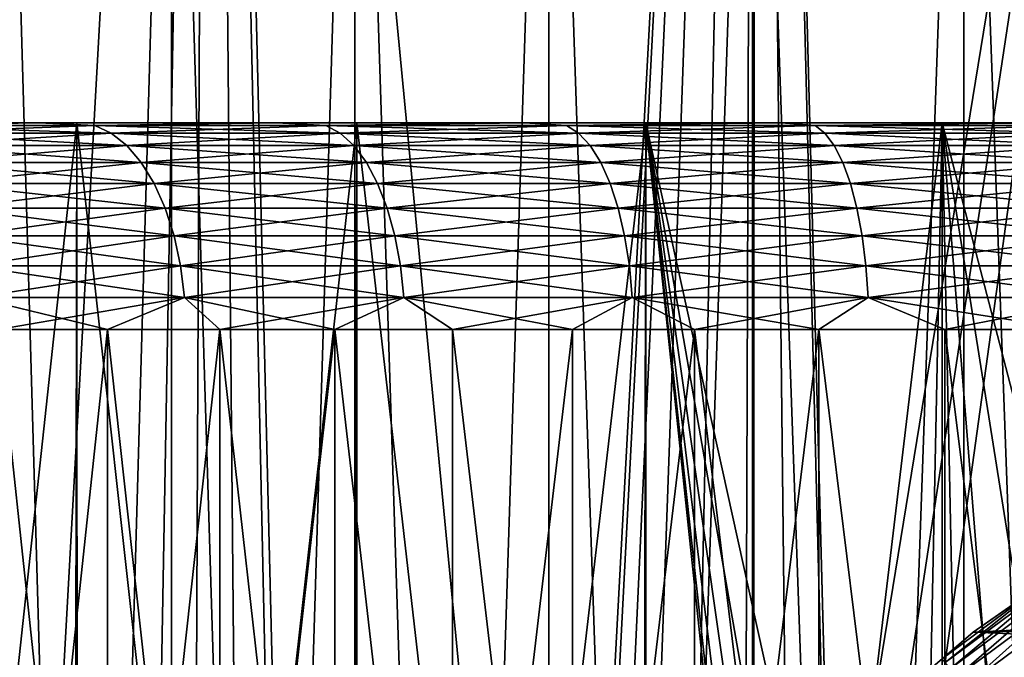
# Model space of a CAD drawing. Header units: metres. Extents: x -30 to 30, y -76 to 64.
# Tile 401 of 541: x -4.45 to -2.07, y 51.21 to 52.75. Entities that reach past the tile are written whole.
import ezdxf

# ---------------------------------------------------------------- set-up
doc = ezdxf.new("R2010")
doc.units = ezdxf.units.M
doc.layers.add('solid_508511', color=7, linetype='CONTINUOUS')

msp = doc.modelspace()

# ---------------------------------------------------------------- linework, layer by layer
at = {"layer": 'solid_508511'}
for points in [[(-5.001679, 39.345753, -22.44957), (-5.304138, 57.5, -22.380037), (-3.993941, 57.5, -22.650572)], [(-4.216572, 9.452151, 22.610186), (-3.993941, 57.5, 22.650572), (-5.304138, 57.5, 22.380037)], [(-4.886679, 9.12376, 22.474882), (-4.216572, 9.452151, 22.610186), (-5.304138, 57.5, 22.380037)], [(-4.314982, 39.682003, -22.591612), (-5.001679, 39.345753, -22.44957), (-3.993941, 57.5, -22.650572)], [(-3.614431, 39.964737, -22.714222), (-4.314982, 39.682003, -22.591612), (-3.993941, 57.5, -22.650572)], [(-4.216572, 9.452151, 22.610186), (-3.532681, 9.728445, 22.727079), (-3.993941, 57.5, 22.650572)], [(-3.993941, 57.5, -22.650572), (-2.670147, 57.5, -22.844479), (-3.145982, 48.659065, -22.783827)], [(-3.145982, 48.659065, -22.783827), (-3.614431, 39.964737, -22.714222), (-3.993941, 57.5, -22.650572)], [(-2.837471, 9.953447, 22.824303), (-2.670147, 57.5, 22.844479), (-3.993941, 57.5, 22.650572)], [(-3.532681, 9.728445, 22.727079), (-2.837471, 9.953447, 22.824303), (-3.993941, 57.5, 22.650572)], [(-3.113943, 48.975254, -22.788229), (-3.145982, 48.659065, -22.783827), (-2.670147, 57.5, -22.844479)], [(-3.050041, 49.287231, -22.796869), (-3.113943, 48.975254, -22.788229), (-2.670147, 57.5, -22.844479)], [(-2.954897, 49.59137, -22.809397), (-3.050041, 49.287231, -22.796869), (-2.670147, 57.5, -22.844479)], [(-2.829369, 49.884602, -22.825308), (-2.954897, 49.59137, -22.809397), (-2.670147, 57.5, -22.844479)], [(-2.837471, 9.953447, 22.824303), (-2.134133, 10.127596, 22.900774), (-2.670147, 57.5, 22.844479)], [(-2.67436, 50.164413, -22.843988), (-2.829369, 49.884602, -22.825308), (-2.670147, 57.5, -22.844479)], [(-2.491948, 50.42683, -22.864605), (-2.67436, 50.164413, -22.843988), (-2.670147, 57.5, -22.844479)], [(-2.491948, 50.42683, -22.864605), (-2.670147, 57.5, -22.844479), (-1.337299, 57.5, -22.961088)], [(-1.425745, 10.251329, 22.955767), (-1.337299, 57.5, 22.961088), (-2.670147, 57.5, 22.844479)], [(-2.134133, 10.127596, 22.900774), (-1.425745, 10.251329, 22.955767), (-2.670147, 57.5, 22.844479)], [(-2.390685, 50.551121, -22.875416), (-2.491948, 50.42683, -22.864605), (-1.337299, 57.5, -22.961088)], [(-2.283247, 50.670082, -22.886389), (-2.390685, 50.551121, -22.875416), (-1.337299, 57.5, -22.961088)], [(-2.051241, 50.890591, -22.908348), (-2.283247, 50.670082, -22.886389), (-1.337299, 57.5, -22.961088)], [(-4.49764, 39.999996, 4.692678), (-4.497568, 54.5, 4.692744), (-4.083487, 54.5, 5.057189)], [(-4.083367, 39.999996, 5.057283), (-4.49764, 39.999996, 4.692678), (-4.083487, 54.5, 5.057189)], [(-4.497639, 39.999996, -4.69268), (-4.083364, 39.999996, -5.057286), (-4.497568, 54.5, -4.692744)], [(-4.083364, 39.999996, -5.057286), (-4.083487, 54.5, -5.057189), (-4.497568, 54.5, -4.692744)], [(-3.639867, 39.999996, -5.385292), (-3.639813, 54.5, -5.385328), (-4.083487, 54.5, -5.057189)], [(-4.083364, 39.999996, -5.057286), (-3.639867, 39.999996, -5.385292), (-4.083487, 54.5, -5.057189)], [(-4.083367, 39.999996, 5.057283), (-4.083487, 54.5, 5.057189), (-3.639813, 54.5, 5.385328)], [(-3.639868, 39.999996, 5.385291), (-4.083367, 39.999996, 5.057283), (-3.639813, 54.5, 5.385328)], [(-3.639868, 39.999996, 5.385291), (-3.639813, 54.5, 5.385328), (-3.170048, 54.5, 5.674577)], [(-3.169956, 39.999996, 5.674625), (-3.639868, 39.999996, 5.385291), (-3.170048, 54.5, 5.674577)], [(-3.639867, 39.999996, -5.385292), (-3.169953, 39.999996, -5.674627), (-3.639813, 54.5, -5.385328)], [(-3.169953, 39.999996, -5.674627), (-3.170048, 54.5, -5.674577), (-3.639813, 54.5, -5.385328)], [(-2.67735, 39.999996, -5.922989), (-2.677306, 54.5, -5.923008), (-3.170048, 54.5, -5.674577)], [(-3.169953, 39.999996, -5.674627), (-2.67735, 39.999996, -5.922989), (-3.170048, 54.5, -5.674577)], [(-3.169956, 39.999996, 5.674625), (-3.170048, 54.5, 5.674577), (-2.677306, 54.5, 5.923008)], [(-2.677352, 39.999996, 5.922988), (-3.169956, 39.999996, 5.674625), (-2.677306, 54.5, 5.923008)], [(-2.677352, 39.999996, 5.922988), (-2.677306, 54.5, 5.923008), (-2.165419, 54.5, 6.128702)], [(-2.165299, 39.999996, 6.128742), (-2.677352, 39.999996, 5.922988), (-2.165419, 54.5, 6.128702)], [(-2.67735, 39.999996, -5.922989), (-2.165296, 39.999996, -6.128743), (-2.677306, 54.5, -5.923008)], [(-2.165296, 39.999996, -6.128743), (-2.165419, 54.5, -6.128702), (-2.677306, 54.5, -5.923008)], [(-1.637813, 39.999996, -6.290276), (-1.637794, 54.5, -6.290277), (-2.165419, 54.5, -6.128702)], [(-2.165296, 39.999996, -6.128743), (-1.637813, 39.999996, -6.290276), (-2.165419, 54.5, -6.128702)], [(-2.165299, 39.999996, 6.128742), (-2.165419, 54.5, 6.128702), (-1.637794, 54.5, 6.290277)], [(-1.637815, 39.999996, 6.290275), (-2.165299, 39.999996, 6.128742), (-1.637794, 54.5, 6.290277)], [(-4.963742, 52.5, -8.100079), (-4.974133, 46.5, -8.093701), (-4.324105, 46.5, -8.458849)], [(-4.312915, 52.5, 8.464558), (-4.96153, 46.5, 8.101434), (-4.963742, 52.5, 8.100079)], [(-4.963742, 52.5, -8.100079), (-4.324105, 46.5, -8.458849), (-4.312915, 52.5, -8.464558)], [(-4.963742, 52.5, -8.100079), (-4.312915, 52.5, -8.464558), (-4.95275, 52.5, -6.597934)], [(-4.963742, 52.5, 8.100079), (-4.95275, 52.5, 6.597934), (-4.40535, 52.5, 6.975342)], [(-4.312915, 52.5, 8.464558), (-4.963742, 52.5, 8.100079), (-4.40535, 52.5, 6.975342)], [(-4.312915, 52.5, 8.464558), (-4.310934, 46.5, 8.465569), (-4.96153, 46.5, 8.101434)], [(-4.95275, 52.5, -6.597934), (-4.40535, 52.5, -6.975342), (-4.803253, 52.493843, -6.611111)], [(-4.40535, 52.5, 6.975342), (-4.95275, 52.5, 6.597934), (-4.803253, 52.493843, 6.611111)], [(-4.312915, 52.5, -8.464558), (-4.40535, 52.5, -6.975342), (-4.95275, 52.5, -6.597934)], [(-4.40535, 52.5, -6.975342), (-4.269745, 52.493843, -6.96759), (-4.803253, 52.493843, -6.611111)], [(-4.40535, 52.5, 6.975342), (-4.803253, 52.493843, 6.611111), (-4.269745, 52.493843, 6.96759)], [(-4.803253, 52.493843, -6.611111), (-4.269745, 52.493843, -6.96759), (-4.758367, 52.475506, -6.54933)], [(-4.803253, 52.493843, 6.611111), (-4.758367, 52.475506, 6.54933), (-4.229844, 52.475506, 6.902478)], [(-4.269745, 52.493843, 6.96759), (-4.803253, 52.493843, 6.611111), (-4.229844, 52.475506, 6.902478)], [(-4.269745, 52.493843, -6.96759), (-4.229844, 52.475506, -6.902478), (-4.758367, 52.475506, -6.54933)], [(-4.40535, 52.5, -6.975342), (-3.829552, 52.5, -7.307326), (-4.269745, 52.493843, -6.96759)], [(-3.829552, 52.5, 7.307326), (-4.40535, 52.5, 6.975342), (-4.269745, 52.493843, 6.96759)], [(-4.312915, 52.5, -8.464558), (-3.829552, 52.5, -7.307326), (-4.40535, 52.5, -6.975342)], [(-4.312915, 52.5, 8.464558), (-4.40535, 52.5, 6.975342), (-3.829552, 52.5, 7.307326)], [(-4.312915, 52.5, -8.464558), (-4.324105, 46.5, -8.458849), (-3.647443, 46.5, -8.771896)], [(-3.635472, 52.5, 8.776863), (-4.310934, 46.5, 8.465569), (-4.312915, 52.5, 8.464558)], [(-4.312915, 52.5, -8.464558), (-3.647443, 46.5, -8.771896), (-3.635472, 52.5, -8.776863)], [(-4.312915, 52.5, -8.464558), (-3.635472, 52.5, -8.776863), (-3.829552, 52.5, -7.307326)], [(-3.635472, 52.5, 8.776863), (-4.312915, 52.5, 8.464558), (-3.829552, 52.5, 7.307326)], [(-3.635472, 52.5, 8.776863), (-3.633785, 46.5, 8.777563), (-4.310934, 46.5, 8.465569)], [(-3.829552, 52.5, -7.307326), (-3.709912, 52.493843, -7.281112), (-4.269745, 52.493843, -6.96759)], [(-3.829552, 52.5, 7.307326), (-4.269745, 52.493843, 6.96759), (-3.709912, 52.493843, 7.281112)], [(-4.269745, 52.493843, -6.96759), (-3.709912, 52.493843, -7.281112), (-4.229844, 52.475506, -6.902478)], [(-4.269745, 52.493843, 6.96759), (-4.229844, 52.475506, 6.902478), (-3.675242, 52.475506, 7.213069)], [(-3.709912, 52.493843, 7.281112), (-4.269745, 52.493843, 6.96759), (-3.675242, 52.475506, 7.213069)], [(-3.709912, 52.493843, -7.281112), (-3.675242, 52.475506, -7.213069), (-4.229844, 52.475506, -6.902478)], [(-3.829552, 52.5, -7.307326), (-3.229092, 52.5, -7.591803), (-3.709912, 52.493843, -7.281112)], [(-3.229092, 52.5, 7.591803), (-3.829552, 52.5, 7.307326), (-3.709912, 52.493843, 7.281112)], [(-3.635472, 52.5, -8.776863), (-3.229092, 52.5, -7.591803), (-3.829552, 52.5, -7.307326)], [(-3.635472, 52.5, 8.776863), (-3.829552, 52.5, 7.307326), (-3.229092, 52.5, 7.591803)], [(-3.229092, 52.5, -7.591803), (-3.127206, 52.493843, -7.549743), (-3.709912, 52.493843, -7.281112)], [(-3.229092, 52.5, 7.591803), (-3.709912, 52.493843, 7.281112), (-3.127206, 52.493843, 7.549743)], [(-3.709912, 52.493843, -7.281112), (-3.127206, 52.493843, -7.549743), (-3.675242, 52.475506, -7.213069)], [(-3.709912, 52.493843, 7.281112), (-3.675242, 52.475506, 7.213069), (-3.097982, 52.475506, 7.47919)], [(-3.127206, 52.493843, 7.549743), (-3.709912, 52.493843, 7.281112), (-3.097982, 52.475506, 7.47919)], [(-3.127206, 52.493843, -7.549743), (-3.097982, 52.475506, -7.47919), (-3.675242, 52.475506, -7.213069)], [(-3.635472, 52.5, -8.776863), (-3.647443, 46.5, -8.771896), (-2.948315, 46.5, -9.030915)], [(-2.935682, 52.5, 9.035028), (-3.633785, 46.5, 8.777563), (-3.635472, 52.5, 8.776863)], [(-3.635472, 52.5, -8.776863), (-2.948315, 46.5, -9.030915), (-2.935682, 52.5, -9.035028)], [(-3.635472, 52.5, -8.776863), (-2.935682, 52.5, -9.035028), (-3.229092, 52.5, -7.591803)], [(-2.935682, 52.5, 9.035028), (-3.635472, 52.5, 8.776863), (-3.229092, 52.5, 7.591803)], [(-2.935682, 52.5, 9.035028), (-2.934255, 46.5, 9.035494), (-3.633785, 46.5, 8.777563)], [(-3.229092, 52.5, -7.591803), (-2.607452, 52.5, -7.82711), (-3.127206, 52.493843, -7.549743)], [(-2.607452, 52.5, 7.82711), (-3.229092, 52.5, 7.591803), (-3.127206, 52.493843, 7.549743)], [(-2.935682, 52.5, -9.035028), (-2.607452, 52.5, -7.82711), (-3.229092, 52.5, -7.591803)], [(-2.935682, 52.5, 9.035028), (-3.229092, 52.5, 7.591803), (-2.607452, 52.5, 7.82711)], [(-2.607452, 52.5, -7.82711), (-2.52522, 52.493843, -7.771827), (-3.127206, 52.493843, -7.549743)], [(-2.607452, 52.5, 7.82711), (-3.127206, 52.493843, 7.549743), (-2.52522, 52.493843, 7.771827)], [(-3.127206, 52.493843, -7.549743), (-2.52522, 52.493843, -7.771827), (-3.097982, 52.475506, -7.47919)], [(-3.127206, 52.493843, 7.549743), (-3.097982, 52.475506, 7.47919), (-2.501621, 52.475506, 7.699199)], [(-2.52522, 52.493843, 7.771827), (-3.127206, 52.493843, 7.549743), (-2.501621, 52.475506, 7.699199)], [(-2.52522, 52.493843, -7.771827), (-2.501621, 52.475506, -7.699199), (-3.097982, 52.475506, -7.47919)], [(-2.935682, 52.5, -9.035028), (-2.948315, 46.5, -9.030915), (-2.489381, 48.269836, -9.168041)], [(-2.935682, 52.5, -9.035028), (-2.489381, 48.269836, -9.168041), (-2.499872, 48.525883, -9.165186)], [(-2.935682, 52.5, -9.035028), (-2.499872, 48.525883, -9.165186), (-2.484059, 48.781876, -9.169485)], [(-2.935682, 52.5, -9.035028), (-2.484059, 48.781876, -9.169485), (-2.441937, 49.035679, -9.180792)], [(-2.935682, 52.5, -9.035028), (-2.441937, 49.035679, -9.180792), (-2.373737, 49.284451, -9.198662)], [(-2.935682, 52.5, -9.035028), (-2.373737, 49.284451, -9.198662), (-2.279466, 49.526657, -9.222474)], [(-2.935682, 52.5, -9.035028), (-2.279466, 49.526657, -9.222474), (-2.217708, 52.5, -9.237518)], [(-2.217708, 52.5, 9.237518), (-2.934255, 46.5, 9.035494), (-2.935682, 52.5, 9.035028)], [(-2.935682, 52.5, -9.035028), (-2.217708, 52.5, -9.237518), (-2.607452, 52.5, -7.82711)], [(-2.217708, 52.5, 9.237518), (-2.935682, 52.5, 9.035028), (-2.607452, 52.5, 7.82711)], [(-2.217708, 52.5, 9.237518), (-2.216653, 46.5, 9.237773), (-2.934255, 46.5, 9.035494)], [(-2.607452, 52.5, -7.82711), (-1.968272, 52.5, -8.011763), (-2.52522, 52.493843, -7.771827)], [(-1.968272, 52.5, 8.011763), (-2.607452, 52.5, 7.82711), (-2.52522, 52.493843, 7.771827)], [(-2.217708, 52.5, -9.237518), (-1.968272, 52.5, -8.011763), (-2.607452, 52.5, -7.82711)], [(-2.217708, 52.5, 9.237518), (-2.607452, 52.5, 7.82711), (-1.968272, 52.5, 8.011763)], [(-1.968272, 52.5, -8.011763), (-1.907665, 52.493843, -7.945996), (-2.52522, 52.493843, -7.771827)], [(-1.968272, 52.5, 8.011763), (-2.52522, 52.493843, 7.771827), (-1.907665, 52.493843, 7.945996)], [(-2.52522, 52.493843, -7.771827), (-1.907665, 52.493843, -7.945996), (-2.501621, 52.475506, -7.699199)], [(-2.52522, 52.493843, 7.771827), (-2.501621, 52.475506, 7.699199), (-1.889838, 52.475506, 7.87174)], [(-1.907665, 52.493843, 7.945996), (-2.52522, 52.493843, 7.771827), (-1.889838, 52.475506, 7.87174)], [(-1.907665, 52.493843, -7.945996), (-1.889838, 52.475506, -7.87174), (-2.501621, 52.475506, -7.699199)], [(-2.217708, 52.5, -9.237518), (-2.279466, 49.526657, -9.222474), (-2.160066, 49.758614, -9.251168)], [(-2.217708, 52.5, -9.237518), (-2.160066, 49.758614, -9.251168), (-2.016319, 49.977978, -9.283559)], [(-2.217708, 52.5, -9.237518), (-2.016319, 49.977978, -9.283559), (-1.849619, 50.181931, -9.318203)], [(-2.217708, 52.5, -9.237518), (-1.849619, 50.181931, -9.318203), (-1.662656, 50.36697, -9.353373)], [(-2.217708, 52.5, -9.237518), (-1.662656, 50.36697, -9.353373), (-1.486151, 52.5, -9.383035)], [(-1.486151, 52.5, 9.383035), (-2.216653, 46.5, 9.237773), (-2.217708, 52.5, 9.237518)], [(-2.217708, 52.5, -9.237518), (-1.486151, 52.5, -9.383035), (-1.968272, 52.5, -8.011763)], [(-1.486151, 52.5, 9.383035), (-2.217708, 52.5, 9.237518), (-1.968272, 52.5, 8.011763)], [(-1.486151, 52.5, 9.383035), (-1.485397, 46.5, 9.383155), (-2.216653, 46.5, 9.237773)], [(-4.758367, 52.475506, -6.54933), (-4.229844, 52.475506, -6.902478), (-4.715722, 52.445431, -6.490634)], [(-4.758367, 52.475506, 6.54933), (-4.715722, 52.445431, 6.490634), (-4.191936, 52.445431, 6.840617)], [(-4.229844, 52.475506, 6.902478), (-4.758367, 52.475506, 6.54933), (-4.191936, 52.445431, 6.840617)], [(-4.229844, 52.475506, -6.902478), (-4.191936, 52.445431, -6.840617), (-4.715722, 52.445431, -6.490634)], [(-4.229844, 52.475506, -6.902478), (-3.675242, 52.475506, -7.213069), (-4.191936, 52.445431, -6.840617)], [(-4.229844, 52.475506, 6.902478), (-4.191936, 52.445431, 6.840617), (-3.642304, 52.445431, 7.148425)], [(-3.675242, 52.475506, 7.213069), (-4.229844, 52.475506, 6.902478), (-3.642304, 52.445431, 7.148425)], [(-3.675242, 52.475506, -7.213069), (-3.642304, 52.445431, -7.148425), (-4.191936, 52.445431, -6.840617)], [(-3.675242, 52.475506, -7.213069), (-3.097982, 52.475506, -7.47919), (-3.642304, 52.445431, -7.148425)], [(-3.675242, 52.475506, 7.213069), (-3.642304, 52.445431, 7.148425), (-3.070217, 52.445431, 7.41216)], [(-3.097982, 52.475506, 7.47919), (-3.675242, 52.475506, 7.213069), (-3.070217, 52.445431, 7.41216)], [(-3.097982, 52.475506, -7.47919), (-3.070217, 52.445431, -7.41216), (-3.642304, 52.445431, -7.148425)], [(-3.097982, 52.475506, -7.47919), (-2.501621, 52.475506, -7.699199), (-3.070217, 52.445431, -7.41216)], [(-3.097982, 52.475506, 7.47919), (-3.070217, 52.445431, 7.41216), (-2.479202, 52.445431, 7.630198)], [(-2.501621, 52.475506, 7.699199), (-3.097982, 52.475506, 7.47919), (-2.479202, 52.445431, 7.630198)], [(-2.501621, 52.475506, -7.699199), (-2.479202, 52.445431, -7.630198), (-3.070217, 52.445431, -7.41216)], [(-2.501621, 52.475506, -7.699199), (-1.889838, 52.475506, -7.87174), (-2.479202, 52.445431, -7.630198)], [(-2.501621, 52.475506, 7.699199), (-2.479202, 52.445431, 7.630198), (-1.872901, 52.445431, 7.801192)], [(-1.889838, 52.475506, 7.87174), (-2.501621, 52.475506, 7.699199), (-1.872901, 52.445431, 7.801192)], [(-1.889838, 52.475506, -7.87174), (-1.872901, 52.445431, -7.801192), (-2.479202, 52.445431, -7.630198)], [(-4.715722, 52.445431, -6.490634), (-4.191936, 52.445431, -6.840617), (-4.676371, 52.404369, -6.436472)], [(-4.715722, 52.445431, 6.490634), (-4.676371, 52.404369, 6.436472), (-4.156955, 52.404369, 6.783534)], [(-4.191936, 52.445431, 6.840617), (-4.715722, 52.445431, 6.490634), (-4.156955, 52.404369, 6.783534)], [(-4.191936, 52.445431, -6.840617), (-4.156955, 52.404369, -6.783534), (-4.676371, 52.404369, -6.436472)], [(-4.191936, 52.445431, -6.840617), (-3.642304, 52.445431, -7.148425), (-4.156955, 52.404369, -6.783534)], [(-4.191936, 52.445431, 6.840617), (-4.156955, 52.404369, 6.783534), (-3.611911, 52.404369, 7.088774)], [(-3.642304, 52.445431, 7.148425), (-4.191936, 52.445431, 6.840617), (-3.611911, 52.404369, 7.088774)], [(-3.642304, 52.445431, -7.148425), (-3.611911, 52.404369, -7.088774), (-4.156955, 52.404369, -6.783534)], [(-3.642304, 52.445431, -7.148425), (-3.070217, 52.445431, -7.41216), (-3.611911, 52.404369, -7.088774)], [(-3.642304, 52.445431, 7.148425), (-3.611911, 52.404369, 7.088774), (-3.044598, 52.404369, 7.350309)], [(-3.070217, 52.445431, 7.41216), (-3.642304, 52.445431, 7.148425), (-3.044598, 52.404369, 7.350309)], [(-3.070217, 52.445431, -7.41216), (-3.044598, 52.404369, -7.350309), (-3.611911, 52.404369, -7.088774)], [(-3.070217, 52.445431, -7.41216), (-2.479202, 52.445431, -7.630198), (-3.044598, 52.404369, -7.350309)], [(-3.070217, 52.445431, 7.41216), (-3.044598, 52.404369, 7.350309), (-2.458513, 52.404369, 7.566526)], [(-2.479202, 52.445431, 7.630198), (-3.070217, 52.445431, 7.41216), (-2.458513, 52.404369, 7.566526)], [(-2.479202, 52.445431, -7.630198), (-2.458513, 52.404369, -7.566526), (-3.044598, 52.404369, -7.350309)], [(-2.479202, 52.445431, -7.630198), (-1.872901, 52.445431, -7.801192), (-2.458513, 52.404369, -7.566526)], [(-2.479202, 52.445431, 7.630198), (-2.458513, 52.404369, 7.566526), (-1.857272, 52.404369, 7.736094)], [(-1.872901, 52.445431, 7.801192), (-2.479202, 52.445431, 7.630198), (-1.857272, 52.404369, 7.736094)], [(-1.872901, 52.445431, -7.801192), (-1.857272, 52.404369, -7.736094), (-2.458513, 52.404369, -7.566526)], [(-4.676371, 52.404369, -6.436472), (-4.156955, 52.404369, -6.783534), (-4.641284, 52.353333, -6.38818)], [(-4.676371, 52.404369, 6.436472), (-4.641284, 52.353333, 6.38818), (-4.125766, 52.353333, 6.732638)], [(-4.156955, 52.404369, 6.783534), (-4.676371, 52.404369, 6.436472), (-4.125766, 52.353333, 6.732638)], [(-4.156955, 52.404369, -6.783534), (-4.125766, 52.353333, -6.732638), (-4.641284, 52.353333, -6.38818)], [(-4.156955, 52.404369, -6.783534), (-3.611911, 52.404369, -7.088774), (-4.125766, 52.353333, -6.732638)], [(-4.156955, 52.404369, 6.783534), (-4.125766, 52.353333, 6.732638), (-3.584811, 52.353333, 7.035588)], [(-3.611911, 52.404369, 7.088774), (-4.156955, 52.404369, 6.783534), (-3.584811, 52.353333, 7.035588)], [(-3.611911, 52.404369, -7.088774), (-3.584811, 52.353333, -7.035588), (-4.125766, 52.353333, -6.732638)], [(-3.611911, 52.404369, -7.088774), (-3.044598, 52.404369, -7.350309), (-3.584811, 52.353333, -7.035588)], [(-3.611911, 52.404369, 7.088774), (-3.584811, 52.353333, 7.035588), (-3.021754, 52.353333, 7.29516)], [(-3.044598, 52.404369, 7.350309), (-3.611911, 52.404369, 7.088774), (-3.021754, 52.353333, 7.29516)], [(-3.044598, 52.404369, -7.350309), (-3.021754, 52.353333, -7.29516), (-3.584811, 52.353333, -7.035588)], [(-3.044598, 52.404369, -7.350309), (-2.458513, 52.404369, -7.566526), (-3.021754, 52.353333, -7.29516)], [(-3.044598, 52.404369, 7.350309), (-3.021754, 52.353333, 7.29516), (-2.440068, 52.353333, 7.509756)], [(-2.458513, 52.404369, 7.566526), (-3.044598, 52.404369, 7.350309), (-2.440068, 52.353333, 7.509756)], [(-2.458513, 52.404369, -7.566526), (-2.440068, 52.353333, -7.509756), (-3.021754, 52.353333, -7.29516)], [(-2.458513, 52.404369, -7.566526), (-1.857272, 52.404369, -7.736094), (-2.440068, 52.353333, -7.509756)], [(-2.458513, 52.404369, 7.566526), (-2.440068, 52.353333, 7.509756), (-1.843337, 52.353333, 7.678051)], [(-1.857272, 52.404369, 7.736094), (-2.458513, 52.404369, 7.566526), (-1.843337, 52.353333, 7.678051)], [(-1.857272, 52.404369, -7.736094), (-1.843337, 52.353333, -7.678051), (-2.440068, 52.353333, -7.509756)], [(-4.641284, 52.353333, -6.38818), (-4.125766, 52.353333, -6.732638), (-4.611329, 52.293575, -6.346949)], [(-4.641284, 52.353333, 6.38818), (-4.611329, 52.293575, 6.346949), (-4.099137, 52.293575, 6.689185)], [(-4.125766, 52.353333, 6.732638), (-4.641284, 52.353333, 6.38818), (-4.099137, 52.293575, 6.689185)], [(-4.125766, 52.353333, -6.732638), (-4.099137, 52.293575, -6.689185), (-4.611329, 52.293575, -6.346949)], [(-4.125766, 52.353333, -6.732638), (-3.584811, 52.353333, -7.035588), (-4.099137, 52.293575, -6.689185)], [(-4.125766, 52.353333, 6.732638), (-4.099137, 52.293575, 6.689185), (-3.561674, 52.293575, 6.990179)], [(-3.584811, 52.353333, 7.035588), (-4.125766, 52.353333, 6.732638), (-3.561674, 52.293575, 6.990179)], [(-3.584811, 52.353333, -7.035588), (-3.561674, 52.293575, -6.990179), (-4.099137, 52.293575, -6.689185)], [(-3.584811, 52.353333, -7.035588), (-3.021754, 52.353333, -7.29516), (-3.561674, 52.293575, -6.990179)], [(-3.584811, 52.353333, 7.035588), (-3.561674, 52.293575, 6.990179), (-3.002251, 52.293575, 7.248076)], [(-3.021754, 52.353333, 7.29516), (-3.584811, 52.353333, 7.035588), (-3.002251, 52.293575, 7.248076)], [(-3.021754, 52.353333, -7.29516), (-3.002251, 52.293575, -7.248076), (-3.561674, 52.293575, -6.990179)], [(-3.021754, 52.353333, -7.29516), (-2.440068, 52.353333, -7.509756), (-3.002251, 52.293575, -7.248076)], [(-3.021754, 52.353333, 7.29516), (-3.002251, 52.293575, 7.248076), (-2.424319, 52.293575, 7.461287)], [(-2.440068, 52.353333, 7.509756), (-3.021754, 52.353333, 7.29516), (-2.424319, 52.293575, 7.461287)], [(-2.440068, 52.353333, -7.509756), (-2.424319, 52.293575, -7.461287), (-3.002251, 52.293575, -7.248076)], [(-2.440068, 52.353333, -7.509756), (-1.843337, 52.353333, -7.678051), (-2.424319, 52.293575, -7.461287)], [(-2.440068, 52.353333, 7.509756), (-2.424319, 52.293575, 7.461287), (-1.83144, 52.293575, 7.628496)], [(-1.843337, 52.353333, 7.678051), (-2.440068, 52.353333, 7.509756), (-1.83144, 52.293575, 7.628496)], [(-1.843337, 52.353333, -7.678051), (-1.83144, 52.293575, -7.628496), (-2.424319, 52.293575, -7.461287)], [(-4.611329, 52.293575, -6.346949), (-4.099137, 52.293575, -6.689185), (-4.587243, 52.226574, -6.313797)], [(-4.611329, 52.293575, 6.346949), (-4.587243, 52.226574, 6.313797), (-4.077727, 52.226574, 6.654245)], [(-4.099137, 52.293575, 6.689185), (-4.611329, 52.293575, 6.346949), (-4.077727, 52.226574, 6.654245)], [(-4.099137, 52.293575, -6.689185), (-4.077727, 52.226574, -6.654245), (-4.587243, 52.226574, -6.313797)], [(-4.099137, 52.293575, -6.689185), (-3.561674, 52.293575, -6.990179), (-4.077727, 52.226574, -6.654245)], [(-4.099137, 52.293575, 6.689185), (-4.077727, 52.226574, 6.654245), (-3.54307, 52.226574, 6.953667)], [(-3.561674, 52.293575, 6.990179), (-4.099137, 52.293575, 6.689185), (-3.54307, 52.226574, 6.953667)], [(-3.561674, 52.293575, -6.990179), (-3.54307, 52.226574, -6.953667), (-4.077727, 52.226574, -6.654245)], [(-3.561674, 52.293575, -6.990179), (-3.002251, 52.293575, -7.248076), (-3.54307, 52.226574, -6.953667)], [(-3.561674, 52.293575, 6.990179), (-3.54307, 52.226574, 6.953667), (-2.98657, 52.226574, 7.210217)], [(-3.002251, 52.293575, 7.248076), (-3.561674, 52.293575, 6.990179), (-2.98657, 52.226574, 7.210217)], [(-3.002251, 52.293575, -7.248076), (-2.98657, 52.226574, -7.210217), (-3.54307, 52.226574, -6.953667)], [(-3.002251, 52.293575, -7.248076), (-2.424319, 52.293575, -7.461287), (-2.98657, 52.226574, -7.210217)], [(-3.002251, 52.293575, 7.248076), (-2.98657, 52.226574, 7.210217), (-2.411656, 52.226574, 7.422314)], [(-2.424319, 52.293575, 7.461287), (-3.002251, 52.293575, 7.248076), (-2.411656, 52.226574, 7.422314)], [(-2.424319, 52.293575, -7.461287), (-2.411656, 52.226574, -7.422314), (-2.98657, 52.226574, -7.210217)], [(-2.424319, 52.293575, -7.461287), (-1.83144, 52.293575, -7.628496), (-2.411656, 52.226574, -7.422314)], [(-2.424319, 52.293575, 7.461287), (-2.411656, 52.226574, 7.422314), (-1.821874, 52.226574, 7.58865)], [(-1.83144, 52.293575, 7.628496), (-2.424319, 52.293575, 7.461287), (-1.821874, 52.226574, 7.58865)], [(-1.83144, 52.293575, -7.628496), (-1.821874, 52.226574, -7.58865), (-2.411656, 52.226574, -7.422314)], [(-4.587243, 52.226574, -6.313797), (-4.077727, 52.226574, -6.654245), (-4.56962, 52.153984, -6.289543)], [(-4.587243, 52.226574, 6.313797), (-4.56962, 52.153984, 6.289543), (-4.062062, 52.153984, 6.628682)], [(-4.077727, 52.226574, 6.654245), (-4.587243, 52.226574, 6.313797), (-4.062062, 52.153984, 6.628682)], [(-4.077727, 52.226574, -6.654245), (-4.062062, 52.153984, -6.628682), (-4.56962, 52.153984, -6.289543)], [(-4.077727, 52.226574, -6.654245), (-3.54307, 52.226574, -6.953667), (-4.062062, 52.153984, -6.628682)], [(-4.077727, 52.226574, 6.654245), (-4.062062, 52.153984, 6.628682), (-3.529459, 52.153984, 6.926954)], [(-3.54307, 52.226574, 6.953667), (-4.077727, 52.226574, 6.654245), (-3.529459, 52.153984, 6.926954)], [(-3.54307, 52.226574, -6.953667), (-3.529459, 52.153984, -6.926954), (-4.062062, 52.153984, -6.628682)], [(-3.54307, 52.226574, -6.953667), (-2.98657, 52.226574, -7.210217), (-3.529459, 52.153984, -6.926954)], [(-3.54307, 52.226574, 6.953667), (-3.529459, 52.153984, 6.926954), (-2.975097, 52.153984, 7.182518)], [(-2.98657, 52.226574, 7.210217), (-3.54307, 52.226574, 6.953667), (-2.975097, 52.153984, 7.182518)], [(-2.98657, 52.226574, -7.210217), (-2.975097, 52.153984, -7.182518), (-3.529459, 52.153984, -6.926954)], [(-2.98657, 52.226574, -7.210217), (-2.411656, 52.226574, -7.422314), (-2.975097, 52.153984, -7.182518)], [(-2.98657, 52.226574, 7.210217), (-2.975097, 52.153984, 7.182518), (-2.402391, 52.153984, 7.393801)], [(-2.411656, 52.226574, 7.422314), (-2.98657, 52.226574, 7.210217), (-2.402391, 52.153984, 7.393801)], [(-2.411656, 52.226574, -7.422314), (-2.402391, 52.153984, -7.393801), (-2.975097, 52.153984, -7.182518)], [(-2.411656, 52.226574, -7.422314), (-1.821874, 52.226574, -7.58865), (-2.402391, 52.153984, -7.393801)], [(-2.411656, 52.226574, 7.422314), (-2.402391, 52.153984, 7.393801), (-1.814875, 52.153984, 7.559497)], [(-1.821874, 52.226574, 7.58865), (-2.411656, 52.226574, 7.422314), (-1.814875, 52.153984, 7.559497)], [(-1.821874, 52.226574, -7.58865), (-1.814875, 52.153984, -7.559497), (-2.402391, 52.153984, -7.393801)], [(-4.56962, 52.153984, -6.289543), (-4.062062, 52.153984, -6.628682), (-4.558897, 52.077595, -6.274783)], [(-4.56962, 52.153984, 6.289543), (-4.558897, 52.077595, 6.274783), (-4.052529, 52.077595, 6.613126)], [(-4.062062, 52.153984, 6.628682), (-4.56962, 52.153984, 6.289543), (-4.052529, 52.077595, 6.613126)], [(-4.062062, 52.153984, -6.628682), (-4.052529, 52.077595, -6.613126), (-4.558897, 52.077595, -6.274783)], [(-4.062062, 52.153984, -6.628682), (-3.529459, 52.153984, -6.926954), (-4.052529, 52.077595, -6.613126)], [(-4.062062, 52.153984, 6.628682), (-4.052529, 52.077595, 6.613126), (-3.521177, 52.077595, 6.910698)], [(-3.529459, 52.153984, 6.926954), (-4.062062, 52.153984, 6.628682), (-3.521177, 52.077595, 6.910698)], [(-3.529459, 52.153984, -6.926954), (-3.521177, 52.077595, -6.910698), (-4.052529, 52.077595, -6.613126)], [(-3.529459, 52.153984, -6.926954), (-2.975097, 52.153984, -7.182518), (-3.521177, 52.077595, -6.910698)], [(-3.529459, 52.153984, 6.926954), (-3.521177, 52.077595, 6.910698), (-2.968115, 52.077595, 7.165663)], [(-2.975097, 52.153984, 7.182518), (-3.529459, 52.153984, 6.926954), (-2.968115, 52.077595, 7.165663)], [(-2.975097, 52.153984, -7.182518), (-2.968115, 52.077595, -7.165663), (-3.521177, 52.077595, -6.910698)], [(-2.975097, 52.153984, -7.182518), (-2.402391, 52.153984, -7.393801), (-2.968115, 52.077595, -7.165663)], [(-2.975097, 52.153984, 7.182518), (-2.968115, 52.077595, 7.165663), (-2.396754, 52.077595, 7.37645)], [(-2.402391, 52.153984, 7.393801), (-2.975097, 52.153984, 7.182518), (-2.396754, 52.077595, 7.37645)], [(-2.402391, 52.153984, -7.393801), (-2.396754, 52.077595, -7.37645), (-2.968115, 52.077595, -7.165663)], [(-2.402391, 52.153984, -7.393801), (-1.814875, 52.153984, -7.559497), (-2.396754, 52.077595, -7.37645)], [(-2.402391, 52.153984, 7.393801), (-2.396754, 52.077595, 7.37645), (-1.810616, 52.077595, 7.541758)], [(-1.814875, 52.153984, 7.559497), (-2.402391, 52.153984, 7.393801), (-1.810616, 52.077595, 7.541758)], [(-1.814875, 52.153984, -7.559497), (-1.810616, 52.077595, -7.541758), (-2.396754, 52.077595, -7.37645)], [(-4.558897, 52.077595, -6.274783), (-4.052529, 52.077595, -6.613126), (-4.503345, 52, -6.307328)], [(-4.558897, 52.077595, 6.274783), (-4.503345, 52, 6.307328), (-4.238848, 52, 6.48804)], [(-4.052529, 52.077595, 6.613126), (-4.558897, 52.077595, 6.274783), (-4.238848, 52, 6.48804)], [(-4.052529, 52.077595, -6.613126), (-4.238848, 52, -6.48804), (-4.503345, 52, -6.307328)], [(-4.052529, 52.077595, -6.613126), (-3.967109, 52, -6.657668), (-4.238848, 52, -6.48804)], [(-4.052529, 52.077595, 6.613126), (-4.238848, 52, 6.48804), (-3.967109, 52, 6.657668)], [(-4.052529, 52.077595, -6.613126), (-3.521177, 52.077595, -6.910698), (-3.967109, 52, -6.657668)], [(-4.052529, 52.077595, 6.613126), (-3.967109, 52, 6.657668), (-3.688592, 52, 6.815922)], [(-3.521177, 52.077595, 6.910698), (-4.052529, 52.077595, 6.613126), (-3.688592, 52, 6.815922)], [(-3.521177, 52.077595, -6.910698), (-3.688592, 52, -6.815922), (-3.967109, 52, -6.657668)], [(-3.521177, 52.077595, -6.910698), (-3.403774, 52, -6.96253), (-3.688592, 52, -6.815922)], [(-3.521177, 52.077595, 6.910698), (-3.688592, 52, 6.815922), (-3.403774, 52, 6.96253)], [(-3.521177, 52.077595, -6.910698), (-2.968115, 52.077595, -7.165663), (-3.403774, 52, -6.96253)], [(-3.521177, 52.077595, 6.910698), (-3.403774, 52, 6.96253), (-3.11314, 52, 7.097243)], [(-2.968115, 52.077595, 7.165663), (-3.521177, 52.077595, 6.910698), (-3.11314, 52, 7.097243)], [(-2.968115, 52.077595, -7.165663), (-3.11314, 52, -7.097243), (-3.403774, 52, -6.96253)], [(-2.968115, 52.077595, -7.165663), (-2.817187, 52, -7.219831), (-3.11314, 52, -7.097243)], [(-2.968115, 52.077595, 7.165663), (-3.11314, 52, 7.097243), (-2.817187, 52, 7.219831)], [(-2.968115, 52.077595, -7.165663), (-2.396754, 52.077595, -7.37645), (-2.817187, 52, -7.219831)], [(-2.968115, 52.077595, 7.165663), (-2.817187, 52, 7.219831), (-2.516421, 52, 7.330084)], [(-2.396754, 52.077595, 7.37645), (-2.968115, 52.077595, 7.165663), (-2.516421, 52, 7.330084)], [(-2.396754, 52.077595, -7.37645), (-2.516421, 52, -7.330084), (-2.817187, 52, -7.219831)], [(-2.396754, 52.077595, -7.37645), (-2.211356, 52, -7.427813), (-2.516421, 52, -7.330084)], [(-2.396754, 52.077595, 7.37645), (-2.516421, 52, 7.330084), (-2.211356, 52, 7.427813)], [(-2.396754, 52.077595, -7.37645), (-1.810616, 52.077595, -7.541758), (-2.211356, 52, -7.427813)], [(-2.396754, 52.077595, 7.37645), (-2.211356, 52, 7.427813), (-1.902513, 52, 7.512852)], [(-1.810616, 52.077595, 7.541758), (-2.396754, 52.077595, 7.37645), (-1.902513, 52, 7.512852)], [(-1.810616, 52.077595, -7.541758), (-1.902513, 52, -7.512852), (-2.211356, 52, -7.427813)], [(-4.238848, 52, -6.48804), (-4.238727, 49.53109, -6.48812), (-4.50339, 49.53109, -6.307295)], [(-4.503345, 52, -6.307328), (-4.238848, 52, -6.48804), (-4.50339, 49.53109, -6.307295)], [(-4.503345, 52, 6.307328), (-4.50339, 49.53109, 6.307295), (-4.238727, 49.53109, 6.48812)], [(-4.238848, 52, 6.48804), (-4.503345, 52, 6.307328), (-4.238727, 49.53109, 6.48812)], [(-4.238848, 52, -6.48804), (-3.967109, 52, -6.657668), (-4.238727, 49.53109, -6.48812)], [(-4.238848, 52, 6.48804), (-4.238727, 49.53109, 6.48812), (-3.967088, 49.53109, 6.657681)], [(-3.967109, 52, 6.657668), (-4.238848, 52, 6.48804), (-3.967088, 49.53109, 6.657681)], [(-3.967109, 52, -6.657668), (-3.967088, 49.53109, -6.657681), (-4.238727, 49.53109, -6.48812)], [(-3.967109, 52, -6.657668), (-3.688592, 52, -6.815922), (-3.967088, 49.53109, -6.657681)], [(-3.967109, 52, 6.657668), (-3.967088, 49.53109, 6.657681), (-3.688688, 49.53109, 6.81587)], [(-3.688592, 52, 6.815922), (-3.967109, 52, 6.657668), (-3.688688, 49.53109, 6.81587)], [(-3.688592, 52, -6.815922), (-3.688688, 49.53109, -6.81587), (-3.967088, 49.53109, -6.657681)], [(-3.688592, 52, -6.815922), (-3.403855, 49.53109, -6.962491), (-3.688688, 49.53109, -6.81587)], [(-3.688592, 52, 6.815922), (-3.688688, 49.53109, 6.81587), (-3.403855, 49.53109, 6.962491)], [(-3.688592, 52, -6.815922), (-3.403774, 52, -6.96253), (-3.403855, 49.53109, -6.962491)], [(-3.403774, 52, 6.96253), (-3.688592, 52, 6.815922), (-3.403855, 49.53109, 6.962491)], [(-3.11314, 52, -7.097243), (-3.113034, 49.53109, -7.09729), (-3.403855, 49.53109, -6.962491)], [(-3.403774, 52, -6.96253), (-3.11314, 52, -7.097243), (-3.403855, 49.53109, -6.962491)], [(-3.403774, 52, 6.96253), (-3.403855, 49.53109, 6.962491), (-3.113034, 49.53109, 7.09729)], [(-3.11314, 52, 7.097243), (-3.403774, 52, 6.96253), (-3.113034, 49.53109, 7.09729)], [(-3.11314, 52, -7.097243), (-2.817187, 52, -7.219831), (-3.113034, 49.53109, -7.09729)], [(-2.817187, 52, 7.219831), (-3.11314, 52, 7.097243), (-3.113034, 49.53109, 7.09729)], [(-2.817187, 52, -7.219831), (-2.817123, 49.53109, -7.219856), (-3.113034, 49.53109, -7.09729)], [(-2.817187, 52, 7.219831), (-3.113034, 49.53109, 7.09729), (-2.817123, 49.53109, 7.219856)], [(-2.817187, 52, -7.219831), (-2.516421, 52, -7.330084), (-2.817123, 49.53109, -7.219856)], [(-2.817187, 52, 7.219831), (-2.817123, 49.53109, 7.219856), (-2.516499, 49.53109, 7.330057)], [(-2.516421, 52, 7.330084), (-2.817187, 52, 7.219831), (-2.516499, 49.53109, 7.330057)], [(-2.516421, 52, -7.330084), (-2.516499, 49.53109, -7.330057), (-2.817123, 49.53109, -7.219856)], [(-2.516421, 52, -7.330084), (-2.211465, 49.53109, -7.427781), (-2.516499, 49.53109, -7.330057)], [(-2.516421, 52, 7.330084), (-2.516499, 49.53109, 7.330057), (-2.211465, 49.53109, 7.427781)], [(-2.516421, 52, -7.330084), (-2.211356, 52, -7.427813), (-2.211465, 49.53109, -7.427781)], [(-2.211356, 52, 7.427813), (-2.516421, 52, 7.330084), (-2.211465, 49.53109, 7.427781)], [(-1.902513, 52, -7.512852), (-1.90244, 49.53109, -7.51287), (-2.211465, 49.53109, -7.427781)], [(-2.211356, 52, -7.427813), (-1.902513, 52, -7.512852), (-2.211465, 49.53109, -7.427781)], [(-2.211356, 52, 7.427813), (-2.211465, 49.53109, 7.427781), (-1.90244, 49.53109, 7.51287)], [(-1.902513, 52, 7.512852), (-2.211356, 52, 7.427813), (-1.90244, 49.53109, 7.51287)], [(-1.851374, 51.470253, -23.165592), (-2.142371, 51.267715, -23.165592), (-1.851378, 51.470249, -23)], [(-1.942314, 51.406879, -23.205029), (-2.142371, 51.267715, -23.165592), (-1.851374, 51.470253, -23.165592)], [(-2.142371, 51.267715, -23.165592), (-2.142362, 51.267723, -23), (-1.851378, 51.470249, -23)], [(1.851378, 51.470249, -23), (-1.851378, 51.470249, -23), (-2.142362, 51.267723, -23)], [(-0.00042, 51.349998, -23), (1.851378, 51.470249, -23), (-2.142362, 51.267723, -23)], [(-2.217885, 51.202499, -23.205029), (-2.142371, 51.267715, -23.165592), (-1.942314, 51.406879, -23.205029)], [(-2.217885, 51.202499, -23.205029), (-1.942314, 51.406879, -23.205029), (-2.2105, 51.193501, -23.242954)], [(-1.942314, 51.406879, -23.205029), (-1.935846, 51.397198, -23.242954), (-2.2105, 51.193501, -23.242954)], [(-2.2105, 51.193501, -23.242954), (-1.935846, 51.397198, -23.242954), (-2.19851, 51.178894, -23.277836)], [(-1.935846, 51.397198, -23.242954), (-1.925347, 51.381485, -23.277836), (-2.19851, 51.178894, -23.277836)], [(-2.19851, 51.178894, -23.277836), (-1.925347, 51.381485, -23.277836), (-2.182389, 51.159248, -23.308302)], [(-1.925347, 51.381485, -23.277836), (-1.911228, 51.360355, -23.308302), (-2.182389, 51.159248, -23.308302)], [(-2.182389, 51.159248, -23.308302), (-1.911228, 51.360355, -23.308302), (-2.16277, 51.135342, -23.333151)], [(-1.911228, 51.360355, -23.308302), (-1.894047, 51.334641, -23.333151), (-2.16277, 51.135342, -23.333151)], [(-2.16277, 51.135342, -23.333151), (-1.894047, 51.334641, -23.333151), (-2.065344, 51.168201, -23.351336)], [(-0.298224, 51.334354, -23), (-0.00042, 51.349998, -23), (-2.142362, 51.267723, -23)], [(-0.592815, 51.287663, -23), (-0.298224, 51.334354, -23), (-2.142362, 51.267723, -23)], [(-0.880844, 51.210464, -23), (-0.592815, 51.287663, -23), (-2.142362, 51.267723, -23)], [(-0.880844, 51.210464, -23), (-2.142362, 51.267723, -23), (-2.411385, 51.036774, -23)], [(-2.411384, 51.036774, -23.165592), (-2.411385, 51.036774, -23), (-2.142362, 51.267723, -23)], [(-2.142371, 51.267715, -23.165592), (-2.411384, 51.036774, -23.165592), (-2.142362, 51.267723, -23)], [(-2.217885, 51.202499, -23.205029), (-2.411384, 51.036774, -23.165592), (-2.142371, 51.267715, -23.165592)], [(-1.159282, 51.103565, -23), (-0.880844, 51.210464, -23), (-2.411385, 51.036774, -23)]]:
    msp.add_3dface(points, dxfattribs=at)

doc.saveas('drawing.dxf')
